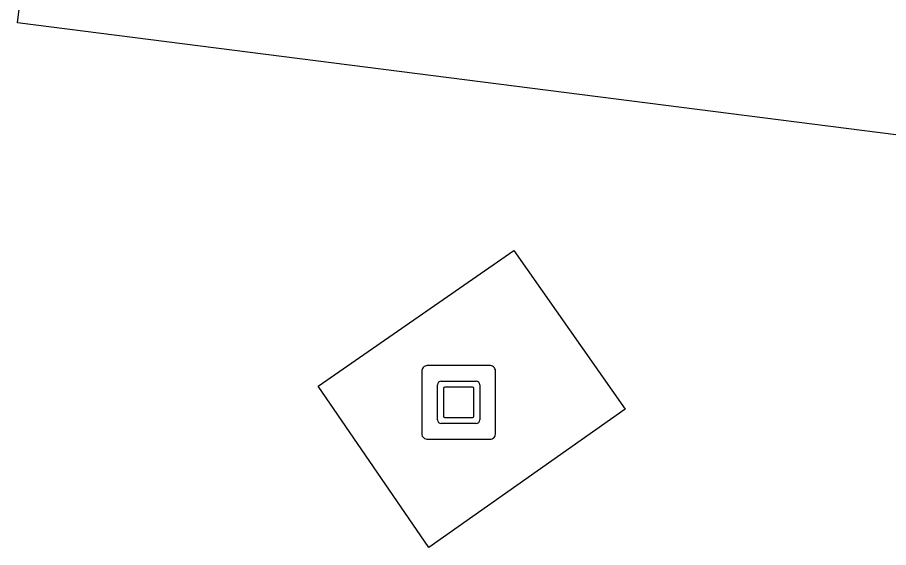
# Model space of a CAD drawing. Extents: x 160664 to 161506, y 382245 to 383288.
# Drawn here: x 160870.69 to 160882.5, y 383223.68 to 383230.86 of the extents above; entities that cross this region are included whole.
import ezdxf

# ---------------------------------------------------------------- set-up
doc = ezdxf.new("R2010")
doc.units = 0
for name, color, linetype in [('IMGEO_Kunstobject', 7, 'Continuous'), ('IMGEO_Parkeervlak_open', 7, 'Continuous'), ('IMGEO_Voetgangersgebied_open', 7, 'Continuous')]:
    doc.layers.add(name, color=color, linetype=linetype)

msp = doc.modelspace()

# ---------------------------------------------------------------- linework, layer by layer
at = {"layer": 'IMGEO_Kunstobject'}
for p, q in [((160876.173, 383226.059), (160876.173, 383225.218)), ((160876.173, 383226.059), (160876.173, 383225.218)), ((160877.089, 383226.143), (160876.248, 383226.143)), ((160877.089, 383226.143), (160876.248, 383226.143)), ((160877.173, 383225.227), (160877.173, 383226.068)), ((160877.173, 383225.227), (160877.173, 383226.068)), ((160876.437, 383225.931), (160876.911, 383225.931)), ((160876.387, 383225.407), (160876.387, 383225.881)), ((160876.467, 383225.831), (160876.467, 383225.457)), ((160876.861, 383225.851), (160876.487, 383225.851)), ((160876.881, 383225.457), (160876.881, 383225.831)), ((160876.961, 383225.881), (160876.961, 383225.407)), ((160876.911, 383225.357), (160876.437, 383225.357)), ((160876.487, 383225.437), (160876.861, 383225.437)), ((160876.257, 383225.143), (160877.098, 383225.143)), ((160876.257, 383225.143), (160877.098, 383225.143))]:
    msp.add_line(p, q, dxfattribs=at)
for centre, radius, start, end in [((160876.251, 383226.065), 0.0779, 92.4484, 184.2845), ((160876.251, 383226.065), 0.0779, 92.4484, 184.2845), ((160877.095, 383226.065), 0.0779, 2.4484, 94.2845), ((160877.095, 383226.065), 0.0779, 2.4484, 94.2845), ((160876.437, 383225.881), 0.05, 90, 180), ((160876.911, 383225.881), 0.05, 360, 90), ((160876.487, 383225.831), 0.02, 90, 180), ((160876.861, 383225.831), 0.02, 360, 90), ((160876.487, 383225.457), 0.02, 180, 270), ((160876.861, 383225.457), 0.02, 270, 0), ((160876.437, 383225.407), 0.05, 180, 270), ((160876.911, 383225.407), 0.05, 270, 0), ((160876.251, 383225.221), 0.0779, 182.4484, 274.2845), ((160876.251, 383225.221), 0.0779, 182.4484, 274.2845), ((160877.095, 383225.221), 0.0779, 272.4484, 4.2845), ((160877.095, 383225.221), 0.0779, 272.4484, 4.2845)]:
    msp.add_arc(centre, radius, start, end, dxfattribs=at)
at = {"layer": 'IMGEO_Parkeervlak_open'}
msp.add_lwpolyline([(160885.381, 383231.552), (160885.343, 383231.216), (160885.083, 383228.95), (160870.69, 383230.787), (160871.009, 383233.384)], dxfattribs=at)
at = {"layer": 'IMGEO_Voetgangersgebied_open'}
msp.add_lwpolyline([(160874.767, 383225.864), (160877.42, 383227.702), (160878.93, 383225.551), (160876.27, 383223.676), (160874.767, 383225.864)], dxfattribs=at)

doc.saveas('drawing.dxf')
